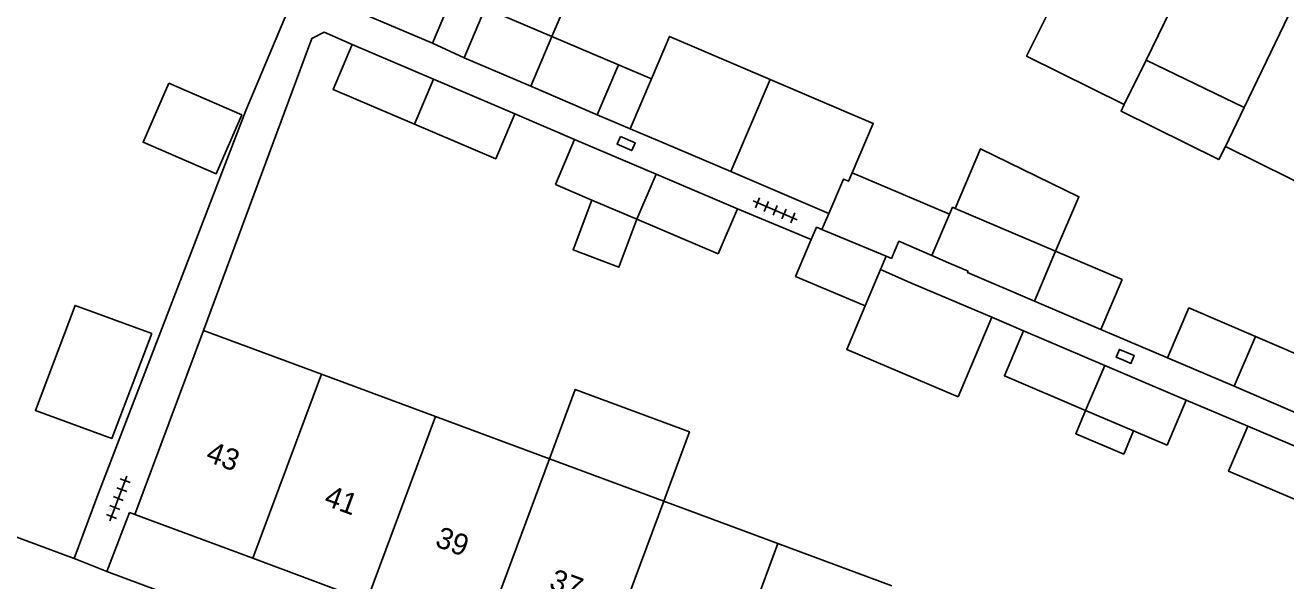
# Model space of a CAD drawing. Extents: x 124000 to 128010, y 398999 to 403000.
# Drawn here: x 126956.7 to 127015.8, y 399216.9 to 399242.9 of the extents above; entities that cross this region are included whole.
import ezdxf

# ---------------------------------------------------------------- set-up
doc = ezdxf.new("R2010")
doc.units = 0
for name, color, linetype in [('gg-afsc-erfafscheiding', 7, 'Continuous'), ('gg-afsc-muur', 7, 'Continuous'), ('gg-anno-huisnummerreeks BGT', 7, 'Continuous'), ('gg-bbg-bijgebouw', 7, 'Continuous'), ('gg-bbg-gedigitaliseerde bebouwing', 7, 'Continuous'), ('gg-bbg-gedigitaliseerde bijgebouw', 7, 'Continuous'), ('gg-bbg-hoofdgebouw', 7, 'Continuous'), ('gg-bbg-luifel en loopbrug', 7, 'Continuous'), ('gg-bbg-tussenscheiding', 7, 'Continuous'), ('gg-knt-verharding', 7, 'Continuous'), ('gt-symb-kolk', 7, 'Continuous'), ('gt-symb-kolk center center', 7, 'Continuous'), ('gt-symb-tegel verharding', 7, 'Continuous')]:
    doc.layers.add(name, color=color, linetype=linetype)

# ---------------------------------------------------------------- blocks, each defined once
blk = doc.blocks.new('gt0-TEG1')
at = {"layer": 'gt-symb-tegel verharding'}
for p, q in [((-1.125, 0), (1.125, 0)), ((-0.9, -0.25), (-0.9, 0.25)), ((-0.45, -0.25), (-0.45, 0.25)), ((0, -0.25), (0, 0.25)), ((0.45, -0.25), (0.45, 0.25)), ((0.9, -0.25), (0.9, 0.25))]:
    blk.add_line(p, q, dxfattribs=at)
blk = doc.blocks.new('gt0-KOLK')
at = {"layer": 'gt-symb-kolk'}
blk.add_lwpolyline([(0, 0), (0.375, 0), (0.375, 0.4), (-0.375, 0.4), (-0.375, 0), (0, 0)], dxfattribs=at)
blk = doc.blocks.new('gt0-KOLKCC')
at = {"layer": 'gt-symb-kolk center center'}
blk.add_lwpolyline([(-0.375, 0.2), (0.375, 0.2), (0.375, -0.2), (-0.375, -0.2)], close=True, dxfattribs=at)

msp = doc.modelspace()

# ---------------------------------------------------------------- linework, layer by layer
at = {"layer": 'gg-afsc-erfafscheiding'}
for p, q in [((126979.675, 399238.767), (126982.474, 399237.569)), ((126990.108, 399234.319), (126993.569, 399232.883)), ((127003.521, 399228.612), (127002.028, 399229.25)), ((127007.146, 399228.673), (127010.266, 399227.346)), ((127014.035, 399224.136), (127011.148, 399225.364))]:
    msp.add_line(p, q, dxfattribs=at)
msp.add_lwpolyline([(126965.067, 399228.627), (126970.158, 399242.306), (126970.729, 399242.598), (126972.051, 399242.017)], dxfattribs=at)
at = {"layer": 'gg-afsc-muur'}
msp.add_line((126959.009, 399217.938), (126960.064, 399220.804), dxfattribs=at)
for points in [[(126960.064, 399220.804), (126967.053, 399238.925), (126969.851, 399245.589), (126974.256, 399255.328)], [(126946.562, 399222.657), (126946.5, 399222.578), (126959.009, 399217.938)]]:
    msp.add_lwpolyline(points, dxfattribs=at)
at = {"layer": 'gg-bbg-bijgebouw'}
for p, q in [((126972.051, 399242.017), (126975.858, 399240.394)), ((126981.41, 399242.4), (126984.529, 399241.072)), ((126980.415, 399240.063), (126977.287, 399241.395)), ((126984.529, 399241.072), (126983.534, 399238.735)), ((126975.858, 399240.394), (126979.675, 399238.767)), ((126985.078, 399238.077), (126986.074, 399240.414)), ((126983.534, 399238.735), (126980.415, 399240.063)), ((126986.671, 399237.399), (126985.078, 399238.077)), ((126981.577, 399235.462), (126982.474, 399237.569)), ((126982.474, 399237.569), (126986.289, 399235.945)), ((126989.798, 399236.067), (126986.671, 399237.399)), ((126994.391, 399234.111), (126989.798, 399236.067)), ((126986.289, 399235.945), (126990.108, 399234.319)), ((126990.108, 399234.319), (126989.211, 399232.212)), ((126994.07, 399233.357), (126994.391, 399234.111)), ((126992.837, 399231.152), (126993.569, 399232.883)), ((126996.818, 399231.476), (126997.083, 399232.103)), ((126997.083, 399232.103), (126997.337, 399231.996)), ((126998.191, 399230.873), (126996.818, 399231.476)), ((126998.191, 399230.873), (127000, 399230.108)), ((127008.143, 399231.009), (127007.146, 399228.673)), ((127000, 399230.108), (127002.028, 399229.25)), ((127007.146, 399228.673), (127004.028, 399230.003)), ((127003.521, 399228.612), (127007.33, 399226.99)), ((127013.393, 399226.01), (127010.266, 399227.346)), ((127007.33, 399226.99), (127011.148, 399225.364)), ((127016.51, 399224.679), (127013.393, 399226.01)), ((127008.68, 399223.926), (127006.432, 399224.883)), ((127014.035, 399224.136), (127017.855, 399222.512))]:
    msp.add_line(p, q, dxfattribs=at)
for points in [[(126977.287, 399241.395), (126978.282, 399243.732), (126981.41, 399242.4)], [(126974.96, 399238.287), (126971.153, 399239.91), (126972.051, 399242.017)], [(126979.675, 399238.767), (126978.777, 399236.66), (126974.96, 399238.287)], [(126993.569, 399232.883), (126993.815, 399233.464), (126994.07, 399233.357)], [(127004.028, 399230.003), (127000.9, 399231.337), (127000.926, 399231.397)], [(127010.266, 399227.346), (127011.264, 399229.682), (127014.391, 399228.346)], [(127006.432, 399224.883), (127002.624, 399226.505), (127003.521, 399228.612)], [(127014.391, 399228.346), (127017.492, 399227.021), (127016.51, 399224.679)], [(127011.148, 399225.364), (127010.251, 399223.257), (127008.68, 399223.926)], [(127016.959, 399220.404), (127013.139, 399222.028), (127014.035, 399224.136)]]:
    msp.add_lwpolyline(points, dxfattribs=at)
at = {"layer": 'gg-bbg-gedigitaliseerde bebouwing'}
for p, q in [((127009.276, 399241.29), (127008.244, 399239.208)), ((127013.869, 399239.076), (127009.276, 399241.29)), ((127012.983, 399237.246), (127013.869, 399239.076))]:
    msp.add_line(p, q, dxfattribs=at)
for points in [[(127008.244, 399239.208), (127003.666, 399241.479), (127004.673, 399243.509)], [(127018.463, 399236.861), (127017.535, 399234.989), (127012.983, 399237.246)]]:
    msp.add_lwpolyline(points, dxfattribs=at)
at = {"layer": 'gg-bbg-gedigitaliseerde bijgebouw'}
for p, q in [((126975.814, 399242.078), (126976.782, 399244.366)), ((126995.491, 399236.018), (127000.053, 399234.077)), ((126981.577, 399235.462), (126983.28, 399234.737)), ((127005.025, 399232.339), (127000.319, 399234.347)), ((126989.211, 399232.212), (126985.392, 399233.838)), ((126999.224, 399232.135), (127000, 399231.799)), ((127008.143, 399231.009), (127005.025, 399232.339)), ((127000, 399231.799), (127000.926, 399231.397)), ((126996.097, 399229.772), (126992.837, 399231.152)), ((127002.028, 399229.25), (127000.451, 399225.521))]:
    msp.add_line(p, q, dxfattribs=at)
for points in [[(126972.013, 399246.383), (126971.045, 399244.095), (126975.814, 399242.078)], [(126986.074, 399240.414), (126986.921, 399242.402), (126991.64, 399240.39)], [(126963.44, 399240.215), (126962.237, 399237.449), (126965.662, 399235.959), (126966.865, 399238.724), (126963.44, 399240.215)], [(126991.64, 399240.39), (126996.476, 399238.328), (126995.491, 399236.018)], [(126983.28, 399234.737), (126982.401, 399232.404), (126984.547, 399231.596), (126985.392, 399233.838)], [(127000.319, 399234.347), (127000.191, 399234.401), (127000.053, 399234.077)], [(126997.337, 399231.996), (126997.681, 399232.804), (126999.224, 399232.135)], [(127000.451, 399225.521), (126995.233, 399227.728), (126996.097, 399229.772)]]:
    msp.add_lwpolyline(points, dxfattribs=at)
at = {"layer": 'gg-bbg-hoofdgebouw'}
for p, q in [((126965.067, 399228.627), (126961.849, 399220.008)), ((126965.067, 399228.627), (126970.608, 399226.574)), ((126970.608, 399226.574), (126975.954, 399224.594)), ((126975.954, 399224.594), (126981.299, 399222.613)), ((126981.299, 399222.613), (126986.653, 399220.63)), ((126986.653, 399220.63), (126992.007, 399218.646)), ((126961.849, 399220.008), (126967.39, 399217.951)), ((126992.007, 399218.646), (126997.352, 399216.666)), ((126967.39, 399217.951), (126972.734, 399215.967))]:
    msp.add_line(p, q, dxfattribs=at)
at = {"layer": 'gg-bbg-luifel en loopbrug'}
for p, q in [((126977.287, 399241.395), (126975.814, 399242.078)), ((126984.529, 399241.072), (126986.074, 399240.414)), ((126985.078, 399238.077), (126983.534, 399238.735))]:
    msp.add_line(p, q, dxfattribs=at)
for points in [[(126976.782, 399244.366), (126977.865, 399246.619), (126982.387, 399244.694), (126981.41, 399242.4)], [(127008.244, 399239.208), (127008.092, 399238.901), (127012.677, 399236.628), (127012.983, 399237.246)], [(127005.025, 399232.339), (127006.115, 399234.893), (127001.51, 399237.14), (127000.319, 399234.347)], [(126962.644, 399228.489), (126960.78, 399223.568), (126957.189, 399224.881), (126959.053, 399229.802), (126962.644, 399228.489)], [(126981.299, 399222.613), (126982.502, 399225.862), (126987.856, 399223.879), (126986.653, 399220.63)], [(127006.432, 399224.883), (127005.969, 399223.788), (127008.219, 399222.836), (127008.68, 399223.926)]]:
    msp.add_lwpolyline(points, dxfattribs=at)
at = {"layer": 'gg-bbg-tussenscheiding'}
for p, q in [((127013.634, 399250.359), (127009.276, 399241.29)), ((127018.229, 399248.145), (127013.869, 399239.076)), ((126981.41, 399242.4), (126980.415, 399240.063)), ((126975.858, 399240.394), (126974.96, 399238.287)), ((126989.798, 399236.067), (126991.64, 399240.39)), ((126985.392, 399233.838), (126986.289, 399235.945)), ((126983.28, 399234.737), (126985.392, 399233.838)), ((126999.224, 399232.135), (127000.053, 399234.077)), ((126994.07, 399233.357), (126997.083, 399232.103)), ((127005.025, 399232.339), (127004.028, 399230.003)), ((126996.097, 399229.772), (126996.818, 399231.476)), ((127013.393, 399226.01), (127014.391, 399228.346)), ((126970.608, 399226.574), (126967.39, 399217.951)), ((127007.33, 399226.99), (127006.432, 399224.883)), ((126975.954, 399224.594), (126972.734, 399215.967)), ((126981.299, 399222.613), (126978.077, 399213.984)), ((126986.653, 399220.63), (126983.43, 399211.997)), ((126992.007, 399218.646), (126988.783, 399210.01))]:
    msp.add_line(p, q, dxfattribs=at)
msp.add_lwpolyline([(126994.391, 399234.111), (126995.076, 399235.721), (126995.32, 399235.617), (126995.491, 399236.018)], dxfattribs=at)
at = {"layer": 'gg-knt-verharding'}
for p, q in [((126961.607, 399220.098), (126960.545, 399217.341)), ((126961.849, 399220.008), (126961.607, 399220.098)), ((126959.009, 399217.938), (126959.14, 399217.889)), ((126960.545, 399217.341), (126959.14, 399217.889)), ((126960.545, 399217.341), (127000, 399202.664))]:
    msp.add_line(p, q, dxfattribs=at)

# ---------------------------------------------------------------- block references
at = {"layer": 'gt-symb-kolk', "rotation": -22.641900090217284}
msp.add_blockref('gt0-KOLK', (127008.213, 399227.228), dxfattribs=at)
at = {"layer": 'gt-symb-kolk center center', "rotation": -23.130909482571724}
msp.add_blockref('gt0-KOLKCC', (126984.884, 399237.385), dxfattribs=at)
at = {"layer": 'gt-symb-tegel verharding'}
for p, rotation in [((126991.877, 399234.255), -23.07822140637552), ((126961.079, 399220.75), 68.95425918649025)]:
    msp.add_blockref('gt0-TEG1', p, dxfattribs=dict(at, rotation=rotation))

# ---------------------------------------------------------------- texts
at = {"layer": 'gg-anno-huisnummerreeks BGT'}
for s, p in [('43', (126965.127, 399222.525)), ('41', (126970.67, 399220.467)), ('39', (126975.878, 399218.534)), ('37', (126981.223, 399216.55))]:
    msp.add_text(s, height=1, rotation=339.6, dxfattribs=at).set_placement(p)

doc.saveas('drawing.dxf')
